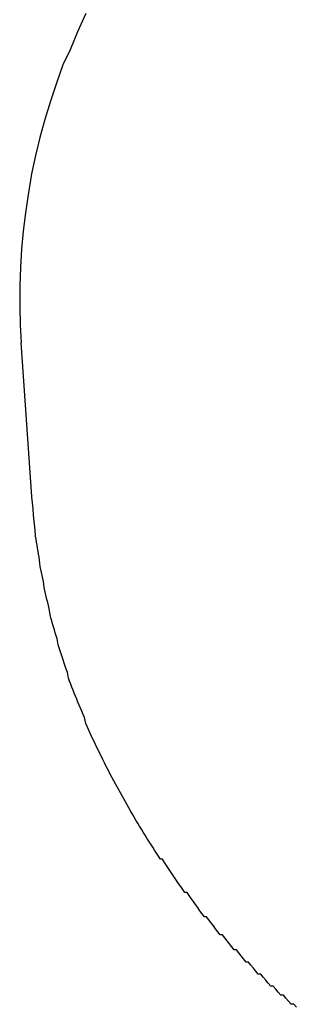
# Model space of a CAD drawing. Extents: x 1107 to 4046, y 937 to 3355.
# Tile 385 of 656: x 2133.779 to 2134.696, y 2700.923 to 2704.183. Entities that reach past the tile are written whole.
import ezdxf

# ---------------------------------------------------------------- set-up
doc = ezdxf.new("R2010")
doc.units = 0
doc.layers.add('KF_VIDA_L___C_REAR', color=7, linetype='CONTINUOUS')

# ---------------------------------------------------------------- blocks, each defined once
blk = doc.blocks.new('KF_VIDA_L___C_REAR')
at = {"layer": 'KF_VIDA_L___C_REAR'}
blk.add_line((-53.159162, 1013.39103), (-53.194874, 1013.901415), dxfattribs=at)
for points in [[(-52.9808, 1014.99, 0), (-53.0077, 1014.93, 0), (-53.0328, 1014.87, 0), (-53.0563, 1014.82, 0), (-53.078, 1014.76, 0), (-53.0979, 1014.7, 0), (-53.1161, 1014.64, 0), (-53.1326, 1014.58, 0), (-53.1473, 1014.52, 0), (-53.1602, 1014.46, 0), (-53.1713, 1014.39, 0), (-53.1806, 1014.33, 0), (-53.1881, 1014.27, 0), (-53.1937, 1014.21, 0), (-53.1976, 1014.15, 0), (-53.1996, 1014.09, 0), (-53.1999, 1014.02, 0), (-53.1983, 1013.96, 0), (-53.1949, 1013.9, 0)], [(-52.2828, 1011.7, 0), (-52.2915, 1011.71, 0), (-52.3001, 1011.71, 0), (-52.3086, 1011.72, 0), (-52.3172, 1011.73, 0), (-52.3257, 1011.74, 0), (-52.3342, 1011.74, 0), (-52.3426, 1011.75, 0), (-52.351, 1011.76, 0), (-52.3594, 1011.77, 0), (-52.3677, 1011.77, 0), (-52.3761, 1011.78, 0), (-52.3843, 1011.79, 0), (-52.3926, 1011.8, 0), (-52.4008, 1011.81, 0), (-52.409, 1011.81, 0), (-52.4172, 1011.82, 0), (-52.4253, 1011.83, 0), (-52.4334, 1011.84, 0), (-52.4414, 1011.85, 0), (-52.4494, 1011.85, 0), (-52.4574, 1011.86, 0), (-52.4653, 1011.87, 0), (-52.4733, 1011.88, 0), (-52.4811, 1011.89, 0), (-52.489, 1011.89, 0), (-52.4968, 1011.9, 0), (-52.5046, 1011.91, 0), (-52.5123, 1011.92, 0), (-52.52, 1011.93, 0), (-52.5277, 1011.94, 0), (-52.5353, 1011.94, 0), (-52.5429, 1011.95, 0), (-52.5504, 1011.96, 0), (-52.5579, 1011.97, 0), (-52.5654, 1011.98, 0), (-52.5729, 1011.99, 0), (-52.5803, 1012, 0), (-52.5876, 1012, 0), (-52.595, 1012.01, 0), (-52.6023, 1012.02, 0), (-52.6095, 1012.03, 0), (-52.6167, 1012.04, 0), (-52.6239, 1012.05, 0), (-52.631, 1012.06, 0), (-52.6381, 1012.07, 0), (-52.6452, 1012.08, 0), (-52.6522, 1012.08, 0), (-52.6592, 1012.09, 0), (-52.6661, 1012.1, 0), (-52.673, 1012.11, 0), (-52.6799, 1012.12, 0), (-52.6867, 1012.13, 0), (-52.6935, 1012.14, 0), (-52.7002, 1012.15, 0), (-52.7069, 1012.16, 0), (-52.7136, 1012.17, 0), (-52.7202, 1012.18, 0), (-52.7268, 1012.19, 0), (-52.7333, 1012.19, 0), (-52.7398, 1012.2, 0), (-52.7463, 1012.21, 0), (-52.7527, 1012.22, 0), (-52.759, 1012.23, 0), (-52.7653, 1012.24, 0), (-52.7716, 1012.25, 0), (-52.7779, 1012.26, 0), (-52.784, 1012.27, 0), (-52.7902, 1012.28, 0), (-52.7963, 1012.29, 0), (-52.8024, 1012.3, 0), (-52.8084, 1012.31, 0), (-52.8143, 1012.32, 0), (-52.8203, 1012.33, 0), (-52.8261, 1012.34, 0), (-52.832, 1012.35, 0), (-52.8378, 1012.36, 0), (-52.8435, 1012.37, 0), (-52.8492, 1012.38, 0), (-52.8549, 1012.39, 0), (-52.8605, 1012.4, 0), (-52.866, 1012.41, 0), (-52.8716, 1012.42, 0), (-52.877, 1012.43, 0), (-52.8825, 1012.44, 0), (-52.8878, 1012.45, 0), (-52.8932, 1012.46, 0), (-52.8984, 1012.47, 0), (-52.9037, 1012.48, 0), (-52.9089, 1012.49, 0), (-52.914, 1012.5, 0), (-52.9191, 1012.51, 0), (-52.9241, 1012.52, 0), (-52.9291, 1012.53, 0), (-52.9341, 1012.54, 0), (-52.939, 1012.55, 0), (-52.9438, 1012.56, 0), (-52.9486, 1012.57, 0), (-52.9534, 1012.58, 0), (-52.9581, 1012.59, 0), (-52.9628, 1012.6, 0), (-52.9674, 1012.61, 0), (-52.9719, 1012.62, 0), (-52.9764, 1012.63, 0), (-52.9809, 1012.64, 0), (-52.9853, 1012.66, 0), (-52.9897, 1012.67, 0), (-52.994, 1012.68, 0), (-52.9982, 1012.69, 0), (-53.0024, 1012.7, 0), (-53.0066, 1012.71, 0), (-53.0107, 1012.72, 0), (-53.0148, 1012.73, 0), (-53.0188, 1012.74, 0), (-53.0227, 1012.75, 0), (-53.0266, 1012.76, 0), (-53.0305, 1012.77, 0), (-53.0343, 1012.78, 0), (-53.038, 1012.79, 0), (-53.0417, 1012.81, 0), (-53.0454, 1012.82, 0), (-53.049, 1012.83, 0), (-53.0525, 1012.84, 0), (-53.056, 1012.85, 0), (-53.0594, 1012.86, 0), (-53.0628, 1012.87, 0), (-53.0661, 1012.88, 0), (-53.0694, 1012.89, 0), (-53.0726, 1012.9, 0), (-53.0758, 1012.92, 0), (-53.0789, 1012.93, 0), (-53.082, 1012.94, 0), (-53.085, 1012.95, 0), (-53.088, 1012.96, 0), (-53.0909, 1012.97, 0), (-53.0937, 1012.98, 0), (-53.0965, 1012.99, 0), (-53.0992, 1013, 0), (-53.1019, 1013.02, 0), (-53.1045, 1013.03, 0), (-53.1071, 1013.04, 0), (-53.1096, 1013.05, 0), (-53.1121, 1013.06, 0), (-53.1145, 1013.07, 0), (-53.1168, 1013.08, 0), (-53.1191, 1013.09, 0), (-53.1214, 1013.11, 0), (-53.1236, 1013.12, 0), (-53.1257, 1013.13, 0), (-53.1278, 1013.14, 0), (-53.1298, 1013.15, 0), (-53.1317, 1013.16, 0), (-53.1336, 1013.17, 0), (-53.1355, 1013.19, 0), (-53.1373, 1013.2, 0), (-53.139, 1013.21, 0), (-53.1407, 1013.22, 0), (-53.1423, 1013.23, 0), (-53.1439, 1013.24, 0), (-53.1454, 1013.25, 0), (-53.1469, 1013.26, 0), (-53.1483, 1013.28, 0), (-53.1496, 1013.29, 0), (-53.1509, 1013.3, 0), (-53.1521, 1013.31, 0), (-53.1533, 1013.32, 0), (-53.1544, 1013.33, 0), (-53.1555, 1013.35, 0), (-53.1565, 1013.36, 0), (-53.1574, 1013.37, 0), (-53.1583, 1013.38, 0), (-53.1592, 1013.39, 0)]]:
    blk.add_polyline3d(points, dxfattribs=at)

msp = doc.modelspace()

# ---------------------------------------------------------------- block references
at = {"layer": 'KF_VIDA_L___C_REAR'}
msp.add_blockref('KF_VIDA_L___C_REAR', (2186.9791, 1689.2132), dxfattribs=at)

doc.saveas('drawing.dxf')
